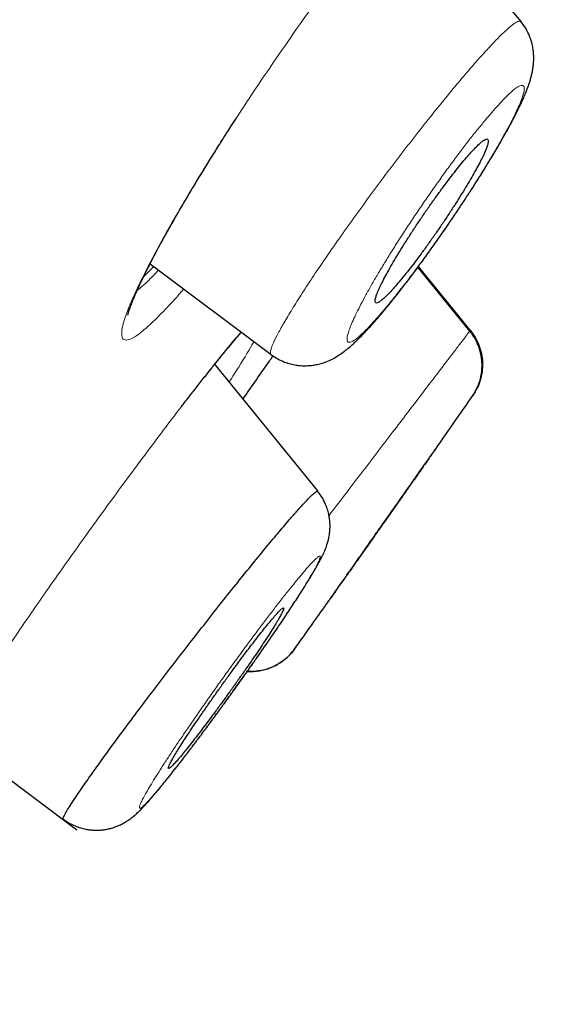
# Model space of a CAD drawing. Header units: millimetres. Extents: x 8 to 1023, y 12 to 832.
# Tile 651 of 656: x 993 to 998, y 792 to 801. Entities that reach past the tile are written whole.
import ezdxf

# ---------------------------------------------------------------- set-up
doc = ezdxf.new("R2010")
doc.units = ezdxf.units.MM

msp = doc.modelspace()

# ---------------------------------------------------------------- linework, layer by layer
at = {"color": 7, "linetype": 'Continuous', "lineweight": 30}
for p, q in [((997.6851, 800.8946), (997.0342, 801.6953)), ((994.2712, 798.6649), (995.3843, 797.8289)), ((997.2146, 798.0446), (996.7357, 798.6333)), ((995.8162, 796.5728), (994.8671, 797.7406)), ((997.2415, 797.4511), (997.2377, 797.4458)), ((997.2647, 797.4908), (997.2415, 797.4511)), ((995.6037, 795.1218), (995.6005, 795.1173)), ((992.4312, 794.3276), (993.5958, 793.4532)), ((993.5958, 793.4531), (993.5982, 793.4514))]:
    msp.add_line(p, q, dxfattribs=at)
at = {"color": 8, "linetype": 'Continuous', "lineweight": 0}
msp.add_line((996.7404, 798.6398), (997.2186, 798.0515), dxfattribs=at)
at = {"color": 8, "linetype": 'Continuous', "lineweight": 0, "flags": 128}
msp.add_lwpolyline([(994.507, 799.1024), (994.521, 799.1205), (994.5234, 799.1248)], dxfattribs=at)
at = {"color": 7, "linetype": 'Continuous', "lineweight": 30}
for start, end in [(325.106382, 325.257851), (324.52052, 324.636085)]:
    msp.add_arc((815.065, 923.7945), 221.7, start, end, dxfattribs=at)
at = {"color": 8, "linetype": 'Continuous', "lineweight": 0}
for points, knots in [([(920.4763, 762.052), (920.861, 762.3537), (921.6301, 762.957), (922.8323, 763.9232), (924.0655, 764.9345), (925.3311, 765.9944), (926.6256, 767.1006), (927.947, 768.2526), (929.2928, 769.4491), (930.6609, 770.6894), (932.0503, 771.9707), (933.46, 773.2909), (934.8892, 774.6473), (936.3367, 776.0379), (937.8022, 777.4595), (939.2864, 778.9065), (940.788, 780.3751), (942.306, 781.8613), (943.8392, 783.3615), (945.3864, 784.8724), (946.946, 786.391), (948.5158, 787.9148), (950.0936, 789.4411), (951.6773, 790.9672), (953.2648, 792.49), (954.8505, 794.0105), (956.4319, 795.5264), (958.0067, 797.036), (959.5724, 798.5376), (961.1269, 800.0295), (962.6678, 801.5098), (964.1927, 802.9771), (965.6993, 804.4294), (967.1853, 805.865), (968.6481, 807.2825), (970.0863, 808.6786), (971.4989, 810.0507), (972.8842, 811.3969), (974.2409, 812.715), (975.5674, 814.0031), (976.8624, 815.2592), (978.1239, 816.4812), (979.3504, 817.6674), (980.54, 818.8156), (981.691, 819.9241), (982.8014, 820.9906), (983.8697, 822.0136), (984.8943, 822.9921), (985.8739, 823.925), (986.807, 824.8111), (987.6921, 825.6495), (988.5277, 826.439), (989.3125, 827.1785), (990.045, 827.867), (990.7237, 828.5033), (991.3472, 829.0862), (991.9137, 829.6154), (992.423, 830.0903), (992.8743, 830.5108), (993.2672, 830.8764), (993.601, 831.1867), (993.8755, 831.4416), (994.0894, 831.6401), (994.2447, 831.7841), (994.3312, 831.8643), (994.3669, 831.8976), (994.3566, 831.8881), (994.3566, 831.8881)], [0, 0, 0, 0, 0.015601, 0.031192, 0.046772, 0.062342, 0.077906, 0.093464, 0.10902, 0.124576, 0.140136, 0.155701, 0.171277, 0.186866, 0.202474, 0.218101, 0.233742, 0.249392, 0.26505, 0.280716, 0.296389, 0.312063, 0.327738, 0.343409, 0.359075, 0.37473, 0.390376, 0.406014, 0.421645, 0.437272, 0.452895, 0.468515, 0.484135, 0.499755, 0.515377, 0.531, 0.546624, 0.562251, 0.577879, 0.593511, 0.609145, 0.624781, 0.640418, 0.656056, 0.671696, 0.687336, 0.702976, 0.718615, 0.734254, 0.749892, 0.76553, 0.781166, 0.796802, 0.812436, 0.82807, 0.843703, 0.859335, 0.874966, 0.890596, 0.906225, 0.921854, 0.937483, 0.953111, 0.968739, 0.984368, 0.999997, 1, 1, 1, 1]), ([(921.1097, 759.1963), (921.275, 759.3273), (921.6057, 759.5893), (922.1106, 759.9934), (922.6221, 760.4055), (923.1404, 760.8265), (923.6652, 761.2561), (924.186, 761.6862), (924.7023, 762.1159), (925.2136, 762.5446), (925.7299, 762.9808), (926.251, 763.4245), (926.7972, 763.8929), (927.3689, 764.3871), (927.9666, 764.908), (928.5696, 765.4378), (929.1776, 765.9763), (929.7905, 766.5236), (930.4079, 767.0794), (931.0299, 767.6437), (931.6458, 768.2067), (932.2553, 768.7678), (932.8582, 769.3263), (933.4648, 769.8917), (934.075, 770.4637), (934.6887, 771.0423), (935.2941, 771.616), (935.8908, 772.1843), (936.4786, 772.7467), (937.0693, 773.3141), (937.6627, 773.8866), (938.2819, 774.486), (938.9273, 775.1125), (939.5993, 775.7664), (940.2747, 776.4248), (940.9532, 777.0874), (941.635, 777.7539), (942.32, 778.424), (943.008, 779.0973), (943.6875, 779.7625), (944.3582, 780.4191), (945.02, 781.0667), (945.6843, 781.7162), (946.3509, 782.3676), (947.0198, 783.0205), (947.678, 783.6623), (948.3253, 784.2928), (948.9614, 784.9118), (949.5991, 785.5316), (950.2381, 786.1519), (950.9032, 786.7968), (951.5945, 787.4662), (952.3119, 788.1597), (953.0304, 788.8533), (953.7499, 789.5466), (954.4702, 790.2394), (955.1905, 790.932), (955.9105, 791.6241), (956.6181, 792.3042), (957.3131, 792.972), (957.9954, 793.6275), (958.6766, 794.2821), (959.3567, 794.9355), (960.0354, 795.5877), (960.6997, 796.2262), (961.3495, 796.8508), (961.9848, 797.4615), (962.6182, 798.0707), (963.2496, 798.6783), (963.9033, 799.3074), (964.5787, 799.9578), (965.2753, 800.6291), (965.9687, 801.2977), (966.6586, 801.9634), (967.3448, 802.6261), (968.0272, 803.2856), (968.7055, 803.9419), (969.3683, 804.5839), (970.0157, 805.2116), (970.6477, 805.8252), (971.2753, 806.435), (971.8984, 807.0407), (972.5169, 807.6421), (973.1189, 808.2277), (973.7047, 808.7976), (974.2744, 809.3521), (974.8396, 809.9021), (975.4002, 810.4477), (975.9776, 811.0097), (976.5711, 811.5872), (977.1797, 812.1794), (977.7821, 812.7653), (978.3781, 813.3449), (978.9676, 813.9179), (979.5504, 814.4841), (980.1264, 815.0434), (980.686, 815.5865), (981.2295, 816.1136), (981.7571, 816.6251), (982.278, 817.1297), (982.7921, 817.6273), (983.2993, 818.1178), (983.7899, 818.5919), (984.2642, 819.0499), (984.7226, 819.4921), (985.1743, 819.9274), (985.6193, 820.3558), (986.0743, 820.7933), (986.5383, 821.2391), (987.0102, 821.6918), (987.4731, 822.1355), (987.927, 822.5701), (988.3718, 822.9954), (988.8073, 823.4113), (989.2333, 823.8179), (989.643, 824.2084), (990.0367, 824.5832), (990.4148, 824.9429), (990.7841, 825.2937), (991.1443, 825.6356), (991.4954, 825.9686), (991.8308, 826.2863), (992.151, 826.5894), (992.4565, 826.8782), (992.7536, 827.1588), (993.0421, 827.4311), (993.3329, 827.7053), (993.6245, 827.98), (993.9157, 828.254), (994.1958, 828.5173), (994.4645, 828.7698), (994.7219, 829.0115), (994.9679, 829.2424), (995.2024, 829.4624), (995.4218, 829.668), (995.6265, 829.8599), (995.8173, 830.0386), (995.9975, 830.2074), (996.1672, 830.3662), (996.3264, 830.5151), (996.4721, 830.6513), (996.6049, 830.7756), (996.7257, 830.8884), (996.8369, 830.9923), (996.9386, 831.0872), (997.0342, 831.1764), (997.1224, 831.2587), (997.2017, 831.3327), (997.269, 831.3955), (997.3241, 831.4469), (997.3671, 831.487), (997.3976, 831.5155), (997.4167, 831.5334), (997.4191, 831.5357), (997.4203, 831.5368)], [0, 0, 0, 0, 0.006532, 0.013065, 0.019599, 0.026134, 0.03267, 0.039204, 0.045365, 0.051525, 0.057684, 0.063843, 0.070002, 0.076875, 0.083748, 0.090621, 0.097494, 0.104366, 0.111239, 0.118112, 0.124985, 0.131517, 0.138049, 0.144581, 0.151114, 0.157647, 0.164181, 0.170342, 0.176503, 0.182666, 0.188829, 0.194992, 0.20187, 0.208747, 0.215624, 0.2225, 0.229375, 0.236249, 0.243123, 0.249997, 0.256529, 0.263061, 0.269593, 0.276125, 0.282657, 0.289189, 0.295348, 0.301507, 0.307667, 0.313827, 0.319987, 0.326862, 0.333739, 0.340616, 0.347494, 0.354372, 0.361251, 0.368128, 0.375004, 0.381538, 0.388072, 0.394605, 0.401137, 0.40767, 0.414202, 0.42036, 0.426519, 0.432677, 0.438836, 0.444995, 0.451868, 0.458742, 0.465616, 0.47249, 0.479365, 0.486241, 0.493117, 0.499994, 0.50653, 0.513067, 0.519604, 0.52614, 0.532675, 0.53921, 0.54537, 0.55153, 0.55769, 0.56385, 0.570009, 0.576883, 0.583757, 0.59063, 0.597504, 0.604377, 0.611251, 0.618125, 0.624999, 0.631532, 0.638065, 0.644599, 0.651133, 0.657667, 0.664203, 0.670366, 0.676529, 0.682693, 0.688856, 0.695017, 0.701894, 0.70877, 0.715645, 0.722519, 0.729394, 0.736268, 0.743142, 0.750015, 0.756547, 0.763079, 0.769612, 0.776144, 0.782676, 0.789209, 0.795368, 0.801528, 0.807689, 0.81385, 0.820011, 0.826888, 0.833767, 0.840646, 0.847525, 0.854402, 0.861279, 0.868155, 0.875031, 0.881564, 0.888097, 0.89463, 0.901163, 0.907695, 0.914227, 0.920386, 0.926545, 0.932704, 0.938863, 0.945023, 0.951897, 0.958772, 0.965647, 0.972523, 0.9794, 0.986277, 0.993155, 1, 1, 1, 1]), ([(1007.3548, 816.9084), (1007.3498, 816.9032), (1007.34, 816.893), (1007.2589, 816.8086), (1007.1292, 816.6735), (1006.9462, 816.4828), (1006.711, 816.238), (1006.4293, 815.9453), (1006.1051, 815.6088), (1005.7427, 815.2326), (1005.3364, 814.8107), (1004.8862, 814.343), (1004.3827, 813.8197), (1003.8236, 813.2387), (1003.2067, 812.5974), (1002.5437, 811.9081), (1001.8349, 811.171), (1001.0787, 810.3849), (1000.2915, 809.5668), (999.4778, 808.7216), (998.6444, 807.856), (997.7768, 806.9547), (996.8753, 806.0179), (995.9209, 805.0261), (994.9126, 803.9782), (993.8493, 802.8728), (992.752, 801.732), (991.6208, 800.5559), (990.4549, 799.3438), (989.2798, 798.1227), (988.1012, 796.8984), (986.9255, 795.6772), (985.7307, 794.4359), (984.5168, 793.1744), (983.2549, 791.8628), (981.946, 790.5024), (980.591, 789.0943), (979.2216, 787.6711), (977.8377, 786.2328), (976.4397, 784.7799), (975.0577, 783.3437), (973.6953, 781.9281), (972.3556, 780.536), (971.0115, 779.139), (969.6626, 777.7371), (968.7616, 776.8007), (968.3106, 776.3319)], [0, 0, 0, 0, 0.023167, 0.046434, 0.069701, 0.092998, 0.116355, 0.139848, 0.161958, 0.183992, 0.205976, 0.227933, 0.249889, 0.273171, 0.296404, 0.319615, 0.342834, 0.36609, 0.38956, 0.41169, 0.433738, 0.455729, 0.477688, 0.49964, 0.522948, 0.546219, 0.569483, 0.592773, 0.616117, 0.639598, 0.66169, 0.683697, 0.705646, 0.727565, 0.749482, 0.772958, 0.796364, 0.819731, 0.843096, 0.866494, 0.889919, 0.911946, 0.933938, 0.955924, 0.977935, 1, 1, 1, 1]), ([(994.507, 799.1024), (994.5475, 799.1718), (994.6281, 799.3099), (994.7625, 799.5308), (994.9055, 799.7596), (995.0735, 800.0212), (995.2662, 800.3133), (995.483, 800.632), (995.6839, 800.9183), (995.8486, 801.1476), (995.9382, 801.2683), (995.9741, 801.3166)], [0, 0, 0, 0, 0.103973, 0.206997, 0.31015, 0.414507, 0.553046, 0.690005, 0.827853, 0.931074, 1, 1, 1, 1]), ([(995.3855, 797.8306), (995.384, 797.8309), (995.3773, 797.8325), (995.3775, 797.8511), (995.3856, 797.8858), (995.4079, 797.9414), (995.4473, 798.0212), (995.5083, 798.1306), (995.5863, 798.2605), (995.6806, 798.4098), (995.7897, 798.5753), (995.9111, 798.7536), (996.0426, 798.9418), (996.1821, 799.1368), (996.3273, 799.3357), (996.4761, 799.5355), (996.6263, 799.7325), (996.7754, 799.9239), (996.9209, 800.1063), (997.0603, 800.2767), (997.1802, 800.4191), (997.2807, 800.5349), (997.3637, 800.6271), (997.4384, 800.7068), (997.5117, 800.7809), (997.5794, 800.8435), (997.6351, 800.8861), (997.6712, 800.9046), (997.6792, 800.8961), (997.6826, 800.8926)], [0, 0, 0, 0, 0.008775, 0.039808, 0.070923, 0.102109, 0.143734, 0.185338, 0.226839, 0.26821, 0.309512, 0.350791, 0.392044, 0.433241, 0.474365, 0.515448, 0.556612, 0.597882, 0.639219, 0.680571, 0.721915, 0.752946, 0.783999, 0.815082, 0.846186, 0.887621, 0.928928, 0.970003, 1, 1, 1, 1]), ([(996.7623, 798.6732), (996.7886, 798.7094), (996.8417, 798.7821), (996.9219, 798.8953), (997.0018, 799.0103), (997.0807, 799.1265), (997.1579, 799.2424), (997.2323, 799.3569), (997.303, 799.4683), (997.3697, 799.5764), (997.4321, 799.6803), (997.4895, 799.779), (997.5415, 799.8719), (997.5878, 799.9583), (997.6278, 800.0372), (997.6607, 800.107), (997.686, 800.1669), (997.7037, 800.2168), (997.7138, 800.2565), (997.716, 800.2852), (997.7103, 800.3029), (997.6969, 800.3095), (997.6761, 800.3052), (997.6477, 800.2892), (997.612, 800.262), (997.569, 800.2229), (997.5191, 800.1726), (997.463, 800.112), (997.4016, 800.042), (997.3352, 799.9629), (997.2648, 799.8761), (997.191, 799.7822), (997.1148, 799.6824), (997.0366, 799.5771), (996.9571, 799.4676), (996.8772, 799.3549), (996.7971, 799.2396), (996.7181, 799.1232), (996.6409, 799.0071), (996.5666, 798.8927), (996.4955, 798.7807), (996.4286, 798.6724), (996.3663, 798.5684), (996.3088, 798.4696), (996.2568, 798.3766), (996.2105, 798.2902), (996.1705, 798.2115), (996.1375, 798.1415), (996.1122, 798.0816), (996.0946, 798.0319), (996.0847, 797.9925), (996.0825, 797.9638), (996.0882, 797.9462), (996.1017, 797.9397), (996.1226, 797.9442), (996.1511, 797.9604), (996.1871, 797.9882), (996.23, 798.0273), (996.2799, 798.0776), (996.3361, 798.1385), (996.3978, 798.2088), (996.4639, 798.2875), (996.534, 798.374), (996.6078, 798.4678), (996.6839, 798.5673), (996.7363, 798.6381), (996.7623, 798.6732)], [0, 0, 0, 0, 0.0155384, 0.0312911, 0.0468972, 0.0625254, 0.0783598, 0.0939529, 0.1094525, 0.1250087, 0.1406416, 0.1561796, 0.1717643, 0.1875359, 0.2033482, 0.218931, 0.234434, 0.2500094, 0.2655592, 0.2810606, 0.296665, 0.3125206, 0.3281652, 0.3437416, 0.359457, 0.3749613, 0.3904941, 0.4062366, 0.4218442, 0.4374556, 0.453297, 0.46889, 0.4843946, 0.4999738, 0.5155877, 0.5311412, 0.5467836, 0.5626618, 0.5782731, 0.5939066, 0.6095915, 0.6251187, 0.6406682, 0.656398, 0.672026, 0.6876248, 0.7035427, 0.7191677, 0.73465, 0.7501444, 0.7657867, 0.7813252, 0.7969097, 0.8126885, 0.8285228, 0.844106, 0.8596006, 0.8751722, 0.8906218, 0.9063665, 0.9220077, 0.9376697, 0.953242, 0.9688358, 0.9845401, 1, 1, 1, 1]), ([(994.5806, 798.4325), (994.5655, 798.415), (994.4968, 798.3348), (994.3911, 798.2223), (994.267, 798.0991), (994.1664, 798.0145), (994.0898, 797.9675), (994.0371, 797.9568), (994.0096, 797.9833), (994.0077, 798.0464), (994.0308, 798.1444), (994.0801, 798.278), (994.1541, 798.444), (994.2505, 798.6382), (994.3667, 798.8566), (994.4601, 799.0202), (994.507, 799.1024)], [0, 0, 0, 0, 0.021019, 0.096048, 0.171333, 0.246207, 0.321981, 0.397562, 0.472552, 0.548142, 0.623123, 0.698057, 0.774171, 0.849507, 0.92441, 1, 1, 1, 1]), ([(994.153, 798.421), (994.1577, 798.4245), (994.1826, 798.4425), (994.2395, 798.4948), (994.3006, 798.5538), (994.3406, 798.5973), (994.349, 798.6064)], [0, 0, 0, 0, 0.093, 0.49353, 0.893515, 1, 1, 1, 1]), ([(992.9579, 795.1295), (993.0632, 795.2834), (993.2689, 795.5838), (993.6036, 796.0583), (993.942, 796.5268), (994.2763, 796.9782), (994.5929, 797.3966), (994.8653, 797.7437), (995.0376, 797.9556), (995.1001, 798.0247), (995.1096, 798.0352)], [0, 0, 0, 0, 0.143823, 0.28086, 0.417245, 0.559197, 0.702916, 0.839588, 0.975612, 1, 1, 1, 1]), ([(995.9178, 796.3472), (995.9658, 796.41), (996.0638, 796.5382), (996.2125, 796.733), (996.3606, 796.9269), (996.504, 797.1148), (996.6403, 797.2933), (996.7669, 797.4593), (996.8817, 797.6098), (996.9817, 797.7409), (997.0652, 797.8504), (997.1322, 797.9382), (997.1799, 798.0008), (997.2067, 798.0359), (997.2105, 798.0409), (997.2115, 798.0421)], [0, 0, 0, 0, 0.077733, 0.158687, 0.239954, 0.321478, 0.40311, 0.484685, 0.566099, 0.647437, 0.728894, 0.810446, 0.891931, 0.973138, 1, 1, 1, 1]), ([(995.2267, 797.9473), (995.1855, 797.8765), (995.1253, 797.7732), (995.0297, 797.6245), (994.9995, 797.5776)], [0, 0, 0, 0, 0.684559, 1, 1, 1, 1]), ([(997.2377, 797.4458), (997.2376, 797.4456), (997.2362, 797.4436), (997.2261, 797.4293), (997.207, 797.4021), (997.1796, 797.3631), (997.1453, 797.3143), (997.1038, 797.2553), (997.0554, 797.1864), (997.0006, 797.1084), (996.9404, 797.0229), (996.8757, 796.9307), (996.8065, 796.8323), (996.7335, 796.7285), (996.6578, 796.6208), (996.5801, 796.5103), (996.5009, 796.3976), (996.4206, 796.2834), (996.3403, 796.1693), (996.2611, 796.0566), (996.1833, 795.946), (996.1076, 795.8382), (996.0347, 795.7346), (995.9658, 795.6366), (995.9012, 795.5448), (995.8416, 795.46), (995.7873, 795.3828), (995.7391, 795.3143), (995.6971, 795.2545), (995.662, 795.2046), (995.6341, 795.1649), (995.6149, 795.1376), (995.605, 795.1236), (995.6038, 795.1219), (995.6037, 795.1218)], [0, 0, 0, 0, 0.003679, 0.036617, 0.069584, 0.102899, 0.135977, 0.168837, 0.20182, 0.235267, 0.268485, 0.301465, 0.334518, 0.367953, 0.401168, 0.43408, 0.467015, 0.500298, 0.533578, 0.566548, 0.599511, 0.632766, 0.665924, 0.698811, 0.731756, 0.765091, 0.798007, 0.83123, 0.864512, 0.897466, 0.930772, 0.963699, 0.996598, 1, 1, 1, 1]), ([(994.6131, 794.1582), (994.6375, 794.1902), (994.6862, 794.254), (994.7632, 794.3566), (994.8426, 794.4636), (994.924, 794.5744), (995.0059, 794.6873), (995.0873, 794.8006), (995.1674, 794.9133), (995.2459, 795.0251), (995.3222, 795.1348), (995.3954, 795.2415), (995.4651, 795.3445), (995.531, 795.4431), (995.592, 795.5359), (995.6471, 795.6213), (995.6957, 795.6985), (995.7376, 795.7671), (995.7725, 795.8267), (995.8, 795.8765), (995.8202, 795.9166), (995.8328, 795.9465), (995.8377, 795.9658), (995.8345, 795.9738), (995.8229, 795.9701), (995.8031, 795.9547), (995.7756, 795.9282), (995.7406, 795.891), (995.6982, 795.8431), (995.649, 795.785), (995.5938, 795.7178), (995.5331, 795.6422), (995.4676, 795.5588), (995.3974, 795.468), (995.3236, 795.3709), (995.2467, 795.2685), (995.1671, 795.1613), (995.0857, 795.0503), (995.0036, 794.9373), (994.9223, 794.824), (994.8422, 794.7113), (994.7638, 794.5996), (994.6875, 794.4899), (994.6142, 794.3831), (994.5445, 794.2801), (994.4786, 794.1814), (994.4174, 794.0884), (994.3622, 794.0028), (994.3135, 793.9256), (994.2716, 793.857), (994.2366, 793.7974), (994.2089, 793.7473), (994.1888, 793.7074), (994.1763, 793.6777), (994.1715, 793.6585), (994.1749, 793.6508), (994.1865, 793.6547), (994.2062, 793.6699), (994.234, 793.6967), (994.2695, 793.7346), (994.312, 793.7826), (994.3611, 793.8406), (994.4162, 793.9075), (994.477, 793.9833), (994.5423, 794.0663), (994.5895, 794.1275), (994.6131, 794.1582)], [0, 0, 0, 0, 0.015601, 0.031132, 0.046741, 0.062575, 0.078384, 0.093962, 0.10946, 0.125031, 0.14064, 0.156161, 0.171738, 0.187514, 0.203294, 0.218858, 0.23436, 0.249951, 0.265412, 0.281137, 0.296789, 0.312422, 0.328327, 0.343927, 0.359382, 0.374857, 0.39047, 0.405989, 0.421567, 0.437357, 0.453183, 0.46877, 0.484276, 0.499862, 0.515489, 0.531044, 0.546676, 0.562534, 0.57837, 0.593955, 0.609439, 0.624977, 0.64061, 0.656143, 0.671719, 0.687481, 0.703337, 0.718937, 0.734431, 0.749976, 0.765596, 0.781123, 0.796706, 0.812493, 0.828305, 0.843878, 0.859372, 0.874949, 0.89038, 0.906154, 0.921796, 0.93743, 0.953329, 0.96895, 0.984452, 1, 1, 1, 1])]:
    msp.add_open_spline(points, degree=3, knots=knots, dxfattribs=at)
at = {"color": 7, "linetype": 'Continuous', "lineweight": 30}
for points, knots in [([(994.3575, 831.886), (994.0665, 831.7079), (993.2201, 831.1897), (991.8287, 830.3149), (990.1822, 829.2636), (988.5449, 828.1977), (986.916, 827.1187), (985.2954, 826.0271), (983.629, 824.8869), (981.9174, 823.6972), (980.1611, 822.4576), (978.4136, 821.2056), (976.6747, 819.9417), (974.9443, 818.6659), (973.2223, 817.3787), (971.5086, 816.0803), (969.8031, 814.7709), (968.1057, 813.4509), (966.4262, 812.1286), (964.7646, 810.8042), (963.1208, 809.4781), (961.4848, 808.1425), (959.7826, 806.7364), (958.0157, 805.2584), (956.1854, 803.707), (954.3655, 802.1442), (952.5561, 800.5699), (950.7572, 798.9843), (948.9689, 797.3871), (947.1914, 795.7785), (945.3967, 794.1324), (943.5855, 792.4482), (941.7584, 790.7251), (939.9436, 788.9889), (938.1411, 787.2394), (936.3514, 785.4763), (934.6297, 783.7545), (932.9751, 782.0751), (931.3864, 780.4393), (929.8087, 778.7919), (928.2444, 777.1311), (927.1789, 775.9903), (926.6387, 775.3996), (926.6119, 775.3703)], [0, 0, 0, 0, 0.0115709, 0.0336495, 0.0557295, 0.0778111, 0.0998945, 0.1219795, 0.144066, 0.1683622, 0.1926589, 0.216956, 0.2412539, 0.2655527, 0.2898526, 0.3141539, 0.3384564, 0.3627602, 0.3870652, 0.4109369, 0.4348087, 0.4586798, 0.4825497, 0.509672, 0.5367906, 0.5639045, 0.5910128, 0.6181159, 0.6452151, 0.6723114, 0.699406, 0.7277903, 0.7561755, 0.784563, 0.8129538, 0.8413489, 0.869749, 0.8955164, 0.9212898, 0.9470701, 0.9728583, 0.9986536, 1, 1, 1, 1]), ([(936.072, 745.2961), (936.4699, 745.7096), (937.2657, 746.5367), (938.5312, 747.8518), (939.8463, 749.2184), (941.2134, 750.6392), (942.6284, 752.1097), (944.0889, 753.6274), (945.592, 755.1896), (947.1352, 756.7932), (948.7155, 758.4355), (950.3303, 760.1136), (951.9767, 761.8245), (953.6515, 763.5651), (955.3514, 765.3316), (957.073, 767.1208), (958.8132, 768.9292), (960.5688, 770.7536), (962.3364, 772.5906), (964.113, 774.4368), (965.8952, 776.2889), (967.6797, 778.1434), (969.4631, 779.9968), (971.242, 781.8454), (973.013, 783.6858), (974.7729, 785.5148), (976.5186, 787.3289), (978.2467, 789.1248), (979.9541, 790.8992), (981.6374, 792.6485), (983.2934, 794.3694), (984.9187, 796.0585), (986.5106, 797.7127), (988.0661, 799.3293), (989.5826, 800.9052), (991.0573, 802.4378), (992.4874, 803.924), (993.8703, 805.3611), (995.2032, 806.7463), (996.4832, 808.0765), (997.7076, 809.3489), (998.8745, 810.5616), (999.9821, 811.7126), (1001.0285, 812.8), (1002.0119, 813.822), (1002.9304, 814.7765), (1003.7822, 815.6617), (1004.5655, 816.4757), (1005.2783, 817.2164), (1005.9188, 817.8821), (1006.4864, 818.472), (1006.9804, 818.9854), (1007.4003, 819.4217), (1007.745, 819.78), (1008.015, 820.0606), (1008.2061, 820.2591), (1008.3189, 820.3763), (1008.3332, 820.3912), (1008.3392, 820.3975)], [0, 0, 0, 0, 0.017949, 0.035899, 0.053848, 0.071796, 0.089744, 0.107692, 0.12564, 0.143589, 0.161537, 0.179486, 0.197437, 0.215386, 0.233334, 0.251282, 0.269229, 0.287177, 0.305125, 0.323073, 0.341022, 0.358972, 0.376921, 0.39487, 0.412819, 0.430768, 0.448717, 0.466666, 0.484614, 0.502563, 0.520512, 0.538461, 0.55641, 0.574358, 0.592307, 0.610256, 0.628204, 0.646152, 0.664101, 0.682049, 0.699998, 0.717947, 0.735896, 0.753845, 0.771794, 0.789744, 0.807694, 0.825644, 0.843594, 0.861544, 0.879492, 0.897439, 0.915386, 0.933333, 0.951281, 0.969228, 0.987177, 1, 1, 1, 1]), ([(1007.9547, 818.0008), (1007.952, 817.998), (1007.9448, 817.9905), (1007.8885, 817.9317), (1007.7904, 817.8293), (1007.6507, 817.6836), (1007.4718, 817.4971), (1007.2532, 817.2696), (1007.0034, 817.0102), (1006.7269, 816.7233), (1006.4277, 816.4128), (1006.0976, 816.0704), (1005.7369, 815.6959), (1005.3458, 815.2896), (1004.9092, 814.8359), (1004.4244, 814.3322), (1003.8885, 813.7756), (1003.3186, 813.1834), (1002.7148, 812.556), (1002.0773, 811.8935), (1001.4051, 811.1949), (1000.7184, 810.4814), (1000.0213, 809.7569), (999.3188, 809.027), (998.5913, 808.2708), (997.8387, 807.4885), (997.0612, 806.6803), (996.236, 805.8226), (995.3616, 804.9139), (994.4366, 803.9523), (993.486, 802.964), (992.5099, 801.949), (991.5082, 800.9075), (990.4794, 799.8379), (989.4548, 798.7733), (988.4393, 797.7185), (987.4394, 796.6799), (986.4259, 795.6272), (985.3989, 794.5603), (984.3584, 793.4792), (983.2741, 792.3524), (982.1455, 791.1795), (980.9725, 789.9602), (979.7868, 788.7276), (978.5882, 787.4814), (977.3767, 786.2218), (976.1509, 784.9476), (974.9482, 783.6978), (973.7729, 782.4769), (972.6302, 781.29), (971.4861, 780.1015), (970.3406, 778.9115), (969.1935, 777.7195), (968.0123, 776.4921), (966.798, 775.2301), (965.5519, 773.9347), (964.3073, 772.6407), (963.064, 771.348), (961.8218, 770.0563), (960.5821, 768.7676), (959.3832, 767.5219), (958.2284, 766.3223), (957.1192, 765.1703), (956.0214, 764.0301), (954.935, 762.9016), (953.86, 761.7847), (952.7642, 760.646), (951.6496, 759.4877), (950.5188, 758.3122), (949.4042, 757.1535), (948.3058, 756.0114), (947.2235, 754.8861), (946.1608, 753.7813), (945.1497, 752.7307), (944.1913, 751.7352), (943.2833, 750.7921), (942.3967, 749.8712), (941.5317, 748.9727), (940.6883, 748.0965), (939.8424, 747.2174), (938.9969, 746.3387), (938.1555, 745.464), (937.3424, 744.6186), (936.5577, 743.8026), (935.8016, 743.0163), (935.0769, 742.2629), (934.4051, 741.5648), (933.7849, 740.9208), (933.213, 740.3269), (932.6706, 739.7635), (932.1578, 739.2309), (931.6748, 738.7289), (931.2078, 738.2432), (930.7601, 737.7777), (930.3357, 737.3365), (929.9486, 736.9342), (929.5991, 736.5709), (929.2872, 736.2467), (929.0137, 735.9623), (928.7852, 735.725), (928.5987, 735.5312), (928.4506, 735.3774), (928.3352, 735.2575), (928.2537, 735.1727), (928.2049, 735.1219), (928.1989, 735.1156), (928.1962, 735.1127)], [0, 0, 0, 0, 0.006135, 0.016217, 0.026304, 0.036404, 0.046526, 0.05668, 0.066818, 0.076063, 0.085274, 0.094459, 0.103624, 0.112777, 0.121925, 0.132049, 0.142136, 0.152197, 0.162242, 0.172278, 0.182316, 0.192415, 0.201667, 0.210899, 0.22012, 0.229337, 0.238557, 0.247788, 0.257826, 0.267851, 0.277872, 0.2879, 0.297944, 0.308013, 0.318163, 0.32745, 0.336704, 0.345934, 0.355148, 0.364354, 0.37356, 0.38357, 0.393569, 0.40357, 0.413583, 0.423618, 0.433687, 0.443825, 0.453097, 0.462341, 0.471565, 0.480779, 0.489991, 0.49921, 0.509223, 0.519234, 0.529254, 0.539294, 0.549365, 0.55948, 0.569605, 0.578847, 0.588061, 0.597255, 0.606437, 0.615617, 0.624803, 0.634833, 0.644865, 0.654907, 0.664972, 0.675069, 0.685209, 0.695303, 0.70451, 0.713698, 0.722877, 0.732052, 0.741232, 0.750423, 0.760451, 0.770488, 0.780541, 0.790622, 0.80074, 0.810904, 0.821006, 0.830215, 0.839407, 0.848589, 0.857768, 0.86695, 0.876144, 0.886219, 0.896279, 0.906334, 0.916393, 0.926465, 0.936559, 0.946628, 0.955831, 0.965027, 0.974221, 0.983422, 0.992637, 1, 1, 1, 1]), ([(968.1714, 776.4658), (968.6549, 776.9682), (969.6205, 777.9719), (971.066, 779.4742), (972.5063, 780.971), (973.9417, 782.4625), (975.3717, 783.9485), (976.7664, 785.3979), (978.1232, 786.808), (979.4402, 788.1768), (980.7444, 789.5321), (982.0357, 790.8741), (983.3333, 792.2228), (984.6338, 793.5745), (985.9332, 794.9249), (987.2104, 796.2519), (988.4653, 797.5557), (989.697, 798.8353), (990.879, 800.0637), (992.0095, 801.2389), (993.0877, 802.3598), (994.1359, 803.4494), (995.154, 804.5076), (996.1566, 805.5495), (997.1405, 806.572), (998.1019, 807.5709), (999.0251, 808.53), (999.9098, 809.4489), (1000.7544, 810.3263), (1001.541, 811.1437), (1002.2698, 811.9016), (1002.9425, 812.6011), (1003.5736, 813.2572), (1004.1629, 813.8698), (1004.7186, 814.4473), (1005.2372, 814.9862), (1005.7153, 815.4824), (1006.1442, 815.9275), (1006.5239, 816.3212), (1006.8532, 816.6628), (1007.1257, 816.9462), (1007.3439, 817.1736), (1007.5099, 817.3469), (1007.6303, 817.4726), (1007.6974, 817.5428), (1007.7259, 817.5725), (1007.7176, 817.5639), (1007.7174, 817.5637)], [0, 0, 0, 0, 0.023349, 0.046639, 0.069907, 0.093188, 0.116518, 0.139906, 0.161922, 0.183919, 0.205924, 0.227969, 0.25008, 0.273275, 0.296464, 0.319678, 0.342952, 0.366316, 0.389757, 0.411813, 0.433839, 0.455863, 0.47791, 0.500007, 0.523173, 0.546351, 0.569571, 0.592863, 0.616255, 0.639678, 0.661697, 0.683692, 0.705687, 0.727708, 0.74978, 0.772936, 0.796126, 0.819382, 0.842731, 0.866202, 0.889712, 0.911768, 0.933753, 0.955691, 0.977606, 0.999524, 1, 1, 1, 1]), ([(995.3842, 797.829), (995.4047, 797.8149), (995.4438, 797.7881), (995.5056, 797.7601), (995.5624, 797.7419), (995.6119, 797.7318), (995.652, 797.7272), (995.684, 797.7257), (995.7116, 797.7259), (995.7426, 797.7276), (995.7796, 797.7321), (995.8226, 797.7408), (995.8741, 797.7556), (995.9273, 797.7772), (995.9797, 797.8047), (996.0262, 797.8342), (996.0703, 797.8667), (996.1114, 797.9006), (996.1475, 797.9329), (996.1818, 797.9655), (996.2149, 797.9985), (996.2494, 798.0343), (996.2865, 798.0742), (996.3287, 798.1213), (996.377, 798.1769), (996.4327, 798.2431), (996.496, 798.3208), (996.5664, 798.4098), (996.6406, 798.506), (996.7144, 798.6041), (996.7844, 798.6991), (996.8499, 798.7898), (996.9106, 798.8753), (996.9663, 798.955), (997.0188, 799.0311), (997.0712, 799.1084), (997.1268, 799.1915), (997.1866, 799.2824), (997.2499, 799.3803), (997.3098, 799.4748), (997.3654, 799.5644), (997.4161, 799.6477), (997.4645, 799.7291), (997.5082, 799.8044), (997.5455, 799.8702), (997.5765, 799.9264), (997.6019, 799.9736), (997.6218, 800.0116), (997.6372, 800.0416), (997.65, 800.0671), (997.6631, 800.0936), (997.6779, 800.1243), (997.6942, 800.1594), (997.7116, 800.1984), (997.728, 800.2373), (997.7427, 800.2747), (997.7551, 800.3088), (997.7662, 800.3424), (997.7759, 800.3753), (997.7854, 800.4128), (997.7936, 800.454), (997.7992, 800.495), (997.8016, 800.5295), (997.8022, 800.5567), (997.8018, 800.5811), (997.7998, 800.6121), (997.7946, 800.653), (997.7835, 800.7047), (997.7632, 800.7652), (997.7315, 800.8318), (997.7007, 800.8734), (997.6845, 800.8953)], [0, 0, 0, 0, 0.014522, 0.027736, 0.039356, 0.049171, 0.057043, 0.062894, 0.067988, 0.073648, 0.082084, 0.09153, 0.101891, 0.116753, 0.130352, 0.146984, 0.165296, 0.182202, 0.197917, 0.213103, 0.227765, 0.241862, 0.257722, 0.274821, 0.293893, 0.314932, 0.337927, 0.362886, 0.388897, 0.413416, 0.436316, 0.457614, 0.477326, 0.495466, 0.512046, 0.528887, 0.547524, 0.567962, 0.590206, 0.614261, 0.633497, 0.653756, 0.674903, 0.694774, 0.712633, 0.728487, 0.74233, 0.754153, 0.763028, 0.770298, 0.778158, 0.788058, 0.799938, 0.813125, 0.827515, 0.840667, 0.852927, 0.863233, 0.8745, 0.886202, 0.898258, 0.910093, 0.919835, 0.925687, 0.930432, 0.93649, 0.944848, 0.955498, 0.968364, 0.983285, 1, 1, 1, 1]), ([(994.5233, 799.1246), (994.5491, 799.1691), (994.5993, 799.2553), (994.6776, 799.3865), (994.7541, 799.5126), (994.8284, 799.6331), (994.9048, 799.7554), (994.9824, 799.878), (995.0399, 799.9679), (995.0696, 800.0136), (995.073, 800.0189)], [0, 0, 0, 0, 0.160706, 0.312197, 0.454567, 0.587863, 0.71211, 0.854706, 0.983205, 1, 1, 1, 1]), ([(996.9615, 799.3609), (996.9423, 799.3347), (996.904, 799.2824), (996.8451, 799.1995), (996.786, 799.1141), (996.7273, 799.0271), (996.6705, 798.9407), (996.6163, 798.8561), (996.5655, 798.7742), (996.5186, 798.6963), (996.4765, 798.6234), (996.4395, 798.5564), (996.4079, 798.496), (996.3823, 798.443), (996.3628, 798.3979), (996.3494, 798.361), (996.3425, 798.3329), (996.3418, 798.3137), (996.3474, 798.3034), (996.3595, 798.3025), (996.3775, 798.3106), (996.4014, 798.3277), (996.4312, 798.354), (996.4662, 798.3889), (996.5063, 798.4322), (996.5512, 798.4837), (996.6001, 798.5426), (996.6526, 798.6082), (996.7081, 798.6801), (996.7658, 798.7571), (996.8249, 798.8382), (996.8847, 798.9225), (996.9443, 799.0087), (997.0029, 799.0956), (997.0595, 799.1818), (997.1135, 799.2665), (997.1641, 799.3481), (997.2106, 799.4256), (997.2524, 799.4982), (997.2892, 799.5648), (997.3202, 799.6246), (997.3455, 799.6772), (997.3647, 799.7219), (997.3775, 799.758), (997.3841, 799.7856), (997.3843, 799.8044), (997.3781, 799.8138), (997.3658, 799.8143), (997.3474, 799.8056), (997.3229, 799.7877), (997.2929, 799.7609), (997.2576, 799.7256), (997.2171, 799.6817), (997.1723, 799.6301), (997.1237, 799.5715), (997.0719, 799.5065), (997.0177, 799.4364), (996.9802, 799.386), (996.9615, 799.3609)], [0, 0, 0, 0, 0.0177627, 0.0355259, 0.053897, 0.0723289, 0.0907015, 0.1090539, 0.127465, 0.145818, 0.1639451, 0.1821284, 0.200255, 0.2180556, 0.2359103, 0.2537096, 0.2712218, 0.2887873, 0.306298, 0.323678, 0.3411121, 0.3584911, 0.3759528, 0.3934707, 0.4109323, 0.4286621, 0.4464506, 0.4641813, 0.482252, 0.5003835, 0.5184559, 0.5367845, 0.5551741, 0.5735044, 0.5918879, 0.6103309, 0.6287154, 0.6469307, 0.6652028, 0.6834179, 0.7013234, 0.7192834, 0.7371878, 0.7547775, 0.7724205, 0.7900086, 0.8074072, 0.8248592, 0.8422564, 0.8596685, 0.8771359, 0.8945474, 0.912108, 0.9297259, 0.947287, 0.9648388, 0.9824468, 1, 1, 1, 1]), ([(994.0659, 798.1907), (994.0659, 798.1904), (994.066, 798.1893), (994.0681, 798.1997), (994.0756, 798.2261), (994.0871, 798.2605), (994.1001, 798.2955), (994.1135, 798.3293), (994.1266, 798.3609), (994.1418, 798.3963), (994.1593, 798.4355), (994.1798, 798.4799), (994.2032, 798.5291), (994.2304, 798.5847), (994.2619, 798.6472), (994.2993, 798.7198), (994.3436, 798.8033), (994.3954, 798.8984), (994.4551, 799.0057), (994.5, 799.0841), (994.5233, 799.1246)], [0, 0, 0, 0, 0.017306, 0.086436, 0.155509, 0.220587, 0.279984, 0.31799, 0.357505, 0.398556, 0.441141, 0.485284, 0.5348, 0.583646, 0.638403, 0.69906, 0.765593, 0.837964, 0.916121, 1, 1, 1, 1]), ([(994.2119, 798.5465), (994.235, 798.5689), (994.2636, 798.5966), (994.2975, 798.6332), (994.304, 798.6402)], [0, 0, 0, 0, 0.809629, 1, 1, 1, 1]), ([(997.2186, 798.0514), (997.2339, 798.0308), (997.265, 797.9888), (997.2992, 797.9164), (997.3225, 797.8378), (997.3325, 797.7552), (997.329, 797.672), (997.311, 797.5922), (997.2915, 797.5358), (997.2752, 797.5087), (997.2726, 797.5043)], [0, 0, 0, 0, 0.131927, 0.269112, 0.410039, 0.552915, 0.695789, 0.836714, 0.973895, 1, 1, 1, 1]), ([(994.5607, 797.3518), (994.5699, 797.3638), (994.6061, 797.4105), (994.6669, 797.4884), (994.7432, 797.5855), (994.8176, 797.6792), (994.8897, 797.7689), (994.9582, 797.853), (995.021, 797.9286), (995.0721, 797.9893), (995.1, 798.0213), (995.1111, 798.0341)], [0, 0, 0, 0, 0.040835, 0.159205, 0.280707, 0.405298, 0.532929, 0.663552, 0.794128, 0.917595, 1, 1, 1, 1]), ([(997.2379, 797.4461), (997.2499, 797.4648), (997.2726, 797.5005), (997.2962, 797.5557), (997.3117, 797.6058), (997.3205, 797.6493), (997.3249, 797.6858), (997.3268, 797.7203), (997.3262, 797.7586), (997.3215, 797.8053), (997.3113, 797.8545), (997.2958, 797.9037), (997.2754, 797.951), (997.2486, 797.9994), (997.2256, 798.0296), (997.2138, 798.0451)], [0, 0, 0, 0, 0.103599, 0.197241, 0.279225, 0.348375, 0.403957, 0.450745, 0.509632, 0.582712, 0.669522, 0.743121, 0.82332, 0.909293, 1, 1, 1, 1]), ([(995.1263, 797.4217), (995.2083, 797.5385), (995.301, 797.6707), (995.3904, 797.7982), (995.4007, 797.813)], [0, 0, 0, 0, 0.884228, 1, 1, 1, 1]), ([(996.8852, 796.9393), (996.8884, 796.9437), (996.8955, 796.9538), (996.9026, 796.9639), (996.907, 796.9703), (996.9077, 796.9712), (996.9047, 796.9669), (996.8981, 796.9575), (996.8877, 796.9428), (996.8738, 796.923), (996.8566, 796.8986), (996.8361, 796.8695), (996.8125, 796.8358), (996.794, 796.8096), (996.7848, 796.7965)], [0, 0, 0, 0, 0.065644, 0.148934, 0.234647, 0.32036, 0.404097, 0.487835, 0.574035, 0.660236, 0.743964, 0.827693, 0.913846, 1, 1, 1, 1]), ([(996.7848, 796.7965), (996.7721, 796.7785), (996.7467, 796.7423), (996.7062, 796.6848), (996.6665, 796.6283), (996.6279, 796.5735), (996.5872, 796.5156), (996.545, 796.4557), (996.5021, 796.3947), (996.4584, 796.3325), (996.4137, 796.2691), (996.369, 796.2054), (996.3248, 796.1427), (996.2812, 796.0807), (996.2379, 796.0191), (996.1958, 795.9592), (996.1555, 795.902), (996.1169, 795.8472), (996.0798, 795.7944), (996.0449, 795.7449), (996.0129, 795.6993), (995.9833, 795.6574), (995.9563, 795.619), (995.9323, 795.5849), (995.9117, 795.5556), (995.8943, 795.5308), (995.8801, 795.5107), (995.8694, 795.4954), (995.8626, 795.4857), (995.8593, 795.481), (995.8596, 795.4815), (995.8597, 795.4817)], [0, 0, 0, 0, 0.044386, 0.089305, 0.123852, 0.1584, 0.193966, 0.229533, 0.264056, 0.298579, 0.334104, 0.369629, 0.40389, 0.438151, 0.473391, 0.508631, 0.542511, 0.576392, 0.611232, 0.646072, 0.679617, 0.713162, 0.74766, 0.782158, 0.815555, 0.848951, 0.883308, 0.917665, 0.951165, 0.984664, 1, 1, 1, 1]), ([(993.4749, 793.5535), (993.4736, 793.5532), (993.4676, 793.5521), (993.4758, 793.5733), (993.4962, 793.6125), (993.5274, 793.664), (993.5694, 793.7288), (993.6277, 793.8152), (993.7055, 793.9271), (993.806, 794.068), (993.9204, 794.2255), (994.0471, 794.3975), (994.1842, 794.581), (994.3289, 794.7722), (994.4788, 794.968), (994.6312, 795.1652), (994.7837, 795.3606), (994.9337, 795.5512), (995.0789, 795.7333), (995.2169, 795.9042), (995.3457, 796.0613), (995.4629, 796.202), (995.5579, 796.3134), (995.6326, 796.3989), (995.6897, 796.4621), (995.7364, 796.5113), (995.7761, 796.5498), (995.8039, 796.5727), (995.809, 796.5699), (995.8111, 796.5687)], [0, 0, 0, 0, 0.011284, 0.053191, 0.084428, 0.115582, 0.146813, 0.178122, 0.219938, 0.261777, 0.303569, 0.345285, 0.386923, 0.428524, 0.4701, 0.511629, 0.553089, 0.594495, 0.635943, 0.677488, 0.719104, 0.760743, 0.802365, 0.833585, 0.864817, 0.896072, 0.927353, 0.969045, 1, 1, 1, 1]), ([(993.4729, 793.5509), (993.4907, 793.5386), (993.525, 793.5148), (993.579, 793.4888), (993.6299, 793.4705), (993.6761, 793.4591), (993.7164, 793.4528), (993.7531, 793.4499), (993.7889, 793.4494), (993.8266, 793.4517), (993.8661, 793.4571), (993.9074, 793.4662), (993.9488, 793.4791), (993.989, 793.4953), (994.0252, 793.5136), (994.0615, 793.5353), (994.0957, 793.5593), (994.1275, 793.5851), (994.1569, 793.6114), (994.1847, 793.6385), (994.2111, 793.6658), (994.2427, 793.7), (994.2778, 793.7395), (994.3185, 793.7871), (994.3567, 793.8329), (994.3931, 793.8774), (994.4301, 793.9232), (994.4732, 793.9774), (994.5233, 794.0413), (994.581, 794.1158), (994.645, 794.1997), (994.713, 794.2899), (994.7816, 794.382), (994.849, 794.4733), (994.9141, 794.5624), (994.9765, 794.6482), (995.0414, 794.7383), (995.1079, 794.8311), (995.1753, 794.9259), (995.238, 795.0147), (995.2972, 795.0993), (995.3531, 795.1798), (995.4055, 795.2561), (995.4557, 795.3296), (995.5063, 795.4048), (995.5531, 795.4752), (995.596, 795.5407), (995.634, 795.5994), (995.6699, 795.6555), (995.7012, 795.7053), (995.7268, 795.7466), (995.7475, 795.7807), (995.7654, 795.8104), (995.7826, 795.8395), (995.7977, 795.8657), (995.8122, 795.8913), (995.8263, 795.9167), (995.8416, 795.9455), (995.8558, 795.9736), (995.8688, 796.001), (995.88, 796.0268), (995.8904, 796.0531), (995.9002, 796.0812), (995.9092, 796.1111), (995.9163, 796.1414), (995.9206, 796.1655), (995.9246, 796.1942), (995.9272, 796.2258), (995.9274, 796.2555), (995.9266, 796.2765), (995.9256, 796.2924), (995.9231, 796.3171), (995.9173, 796.3527), (995.9061, 796.3984), (995.8866, 796.4524), (995.8567, 796.5126), (995.8284, 796.5506), (995.8134, 796.5707)], [0, 0, 0, 0, 0.012045, 0.023215, 0.033305, 0.042155, 0.049653, 0.056058, 0.062753, 0.06989, 0.077458, 0.085477, 0.094119, 0.103421, 0.112355, 0.120424, 0.13342, 0.147194, 0.16144, 0.175967, 0.190654, 0.204968, 0.226767, 0.247257, 0.26616, 0.28023, 0.296076, 0.313799, 0.333419, 0.354965, 0.37844, 0.402052, 0.424721, 0.446437, 0.467085, 0.486644, 0.505126, 0.528097, 0.549195, 0.569325, 0.588912, 0.607961, 0.626479, 0.644476, 0.663458, 0.685056, 0.701057, 0.718266, 0.736178, 0.752375, 0.766541, 0.778473, 0.788992, 0.799877, 0.811424, 0.819654, 0.829715, 0.841638, 0.855047, 0.866822, 0.876367, 0.884125, 0.891133, 0.903041, 0.912057, 0.918149, 0.922285, 0.930203, 0.937861, 0.939744, 0.942287, 0.946906, 0.953637, 0.96244, 0.973225, 0.985829, 1, 1, 1, 1]), ([(995.2054, 795.1552), (995.1878, 795.132), (995.1526, 795.0856), (995.096, 795.0099), (995.0372, 794.9302), (994.9768, 794.8471), (994.9163, 794.7629), (994.8565, 794.6788), (994.7983, 794.5957), (994.7424, 794.5149), (994.6897, 794.4375), (994.6405, 794.3643), (994.5957, 794.2962), (994.5557, 794.2342), (994.521, 794.1789), (994.4919, 794.1308), (994.469, 794.0907), (994.4521, 794.0588), (994.4416, 794.0354), (994.4377, 794.0212), (994.4403, 794.0159), (994.4494, 794.0196), (994.4651, 794.0326), (994.487, 794.0546), (994.5149, 794.0853), (994.5488, 794.1247), (994.588, 794.1722), (994.6321, 794.2271), (994.6808, 794.289), (994.7332, 794.3571), (994.7888, 794.4304), (994.8468, 794.5081), (994.9065, 794.5891), (994.9669, 794.6722), (995.0274, 794.7564), (995.0871, 794.8406), (995.1452, 794.9235), (995.2009, 795.0041), (995.2535, 795.0813), (995.3024, 795.1543), (995.3468, 795.2218), (995.3865, 795.2835), (995.4209, 795.3385), (995.4494, 795.3859), (995.4721, 795.4256), (995.4886, 795.457), (995.4985, 795.4796), (995.502, 795.4934), (995.4991, 795.4982), (995.4894, 795.4937), (995.4734, 795.4802), (995.4512, 795.4577), (995.4228, 795.4263), (995.3887, 795.3866), (995.3495, 795.3391), (995.3055, 795.2842), (995.2576, 795.2232), (995.2228, 795.1778), (995.2054, 795.1552)], [0, 0, 0, 0, 0.017392, 0.034785, 0.052967, 0.071207, 0.08939, 0.107555, 0.125778, 0.143944, 0.161968, 0.180048, 0.198072, 0.215894, 0.233771, 0.251592, 0.269238, 0.286939, 0.304584, 0.322155, 0.339781, 0.357351, 0.37498, 0.392665, 0.410293, 0.428091, 0.445946, 0.463744, 0.481749, 0.499814, 0.517819, 0.535977, 0.554194, 0.572352, 0.590538, 0.608782, 0.626968, 0.645047, 0.663182, 0.681261, 0.699148, 0.71709, 0.734976, 0.752669, 0.770416, 0.788109, 0.805689, 0.823324, 0.840903, 0.858499, 0.876151, 0.893746, 0.911439, 0.929189, 0.946882, 0.964569, 0.982312, 1, 1, 1, 1]), ([(995.6005, 795.1173), (995.5877, 795.1006), (995.5615, 795.0666), (995.5136, 795.0217), (995.4636, 794.9853), (995.4134, 794.9575), (995.3652, 794.9369), (995.3148, 794.9215), (995.263, 794.9115), (995.2121, 794.9067), (995.1788, 794.908), (995.1629, 794.9086)], [0, 0, 0, 0, 0.124593, 0.254172, 0.387863, 0.490222, 0.593773, 0.697957, 0.802198, 0.905915, 1, 1, 1, 1]), ([(995.1673, 794.9148), (995.177, 794.9141), (995.1994, 794.9127), (995.2378, 794.9143), (995.2858, 794.92), (995.3434, 794.9333), (995.4024, 794.9553), (995.4593, 794.9854), (995.5113, 795.0219), (995.5612, 795.067), (995.5893, 795.1032), (995.6036, 795.1217)], [0, 0, 0, 0, 0.057996, 0.133076, 0.227661, 0.344996, 0.483902, 0.600934, 0.727323, 0.86112, 1, 1, 1, 1])]:
    msp.add_open_spline(points, degree=3, knots=knots, dxfattribs=at)

doc.saveas('drawing.dxf')
